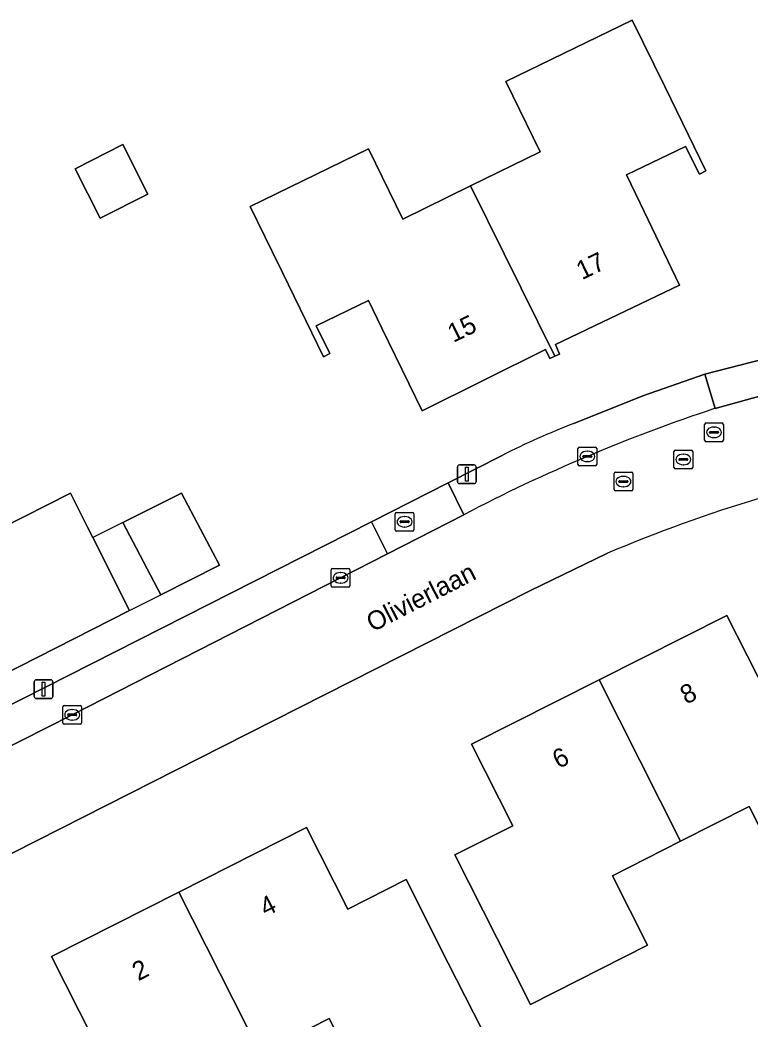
# Model space of a CAD drawing. Extents: x 162722 to 165104, y 384719 to 386284.
# Drawn here: x 164021.7 to 164060.8, y 385053.7 to 385107.1 of the extents above; entities that cross this region are included whole.
import ezdxf

# ---------------------------------------------------------------- set-up
doc = ezdxf.new("R2010")
doc.units = 0
for name, color, linetype in [('IMGEO_Brandkraan', 7, 'Continuous'), ('IMGEO_Erf', 7, 'Continuous'), ('IMGEO_Kolk', 7, 'Continuous'), ('IMGEO_Lichtmast', 7, 'Continuous'), ('IMGEO_Openbare_ruimte_label', 7, 'Continuous'), ('IMGEO_Pand', 7, 'Continuous'), ('IMGEO_Pand_nummerreeks', 7, 'Continuous'), ('IMGEO_Pand_overbouw', 7, 'Continuous'), ('IMGEO_Rijbaan_lokaal_open', 7, 'Continuous'), ('IMGEO_Rioolput', 7, 'Continuous'), ('IMGEO_Voetpad_open', 7, 'Continuous')]:
    doc.layers.add(name, color=color, linetype=linetype)

msp = doc.modelspace()

# ---------------------------------------------------------------- linework, layer by layer
at = {"layer": 'IMGEO_Brandkraan'}
for p, q in [((164041.793, 385079.895), (164041.793, 385080.747)), ((164041.868, 385080.821), (164042.72, 385080.821)), ((164042.281, 385080.601), (164042.306, 385080.601)), ((164042.794, 385080.747), (164042.794, 385079.895)), ((164042.052, 385080.315), (164042.052, 385080.327)), ((164042.49, 385080.278), (164042.092, 385080.278)), ((164042.095, 385080.364), (164042.493, 385080.364)), ((164042.304, 385080.041), (164042.279, 385080.041)), ((164042.536, 385080.327), (164042.536, 385080.315)), ((164042.72, 385079.821), (164041.868, 385079.821))]:
    msp.add_line(p, q, dxfattribs=at)
for points in [[(164041.793, 385079.895), (164041.793, 385080.747)], [(164041.868, 385080.821), (164042.72, 385080.821)], [(164042.794, 385080.747), (164042.794, 385079.895)], [(164042.72, 385079.821), (164041.868, 385079.821)]]:
    msp.add_lwpolyline(points, dxfattribs=at)
for centre, radius, start, end in [((164041.87, 385080.745), 0.0765, 91.552, 178.448), ((164041.87, 385080.745), 0.0765, 91.552, 178.448), ((164042.718, 385080.745), 0.0765, 1.552, 88.448), ((164042.718, 385080.745), 0.0765, 1.552, 88.448), ((164041.87, 385079.897), 0.0765, 181.552, 268.448), ((164041.87, 385079.897), 0.0765, 181.552, 268.448), ((164042.092, 385080.324), 0.0403, 85.8775, 175.7526), ((164042.089, 385080.314), 0.0366, 178.938, 274.7102), ((164042.493, 385080.321), 0.043, 264.8664, 352.4533), ((164042.497, 385080.326), 0.0386, 1.7309, 96.639), ((164042.718, 385079.897), 0.0765, 271.552, 358.448), ((164042.718, 385079.897), 0.0765, 271.552, 358.448)]:
    msp.add_arc(centre, radius, start, end, dxfattribs=at)
for centre, major_axis, ratio, start_param, end_param in [((164042.28, 385080.321), (-0.387, 0.002), 0.722429, 4.712389, 7.853982), ((164042.305, 385080.321), (-0.39, 0.002), 0.717154, 1.570796, 4.712389)]:
    msp.add_ellipse(centre, major_axis=major_axis, ratio=ratio, start_param=start_param, end_param=end_param, dxfattribs=at)
at = {"layer": 'IMGEO_Erf'}
for points in [[(164054.463, 385107.14), (164056.199, 385103.58), (164058.391, 385099.085), (164058.055, 385098.903), (164057.315, 385100.372), (164054.15, 385098.87), (164054.878, 385097.351), (164056.984, 385092.96), (164050.365, 385089.79), (164050.573, 385089.28), (164050.322, 385089.167), (164050.058, 385089.048), (164049.827, 385089.521), (164043.227, 385086.259), (164041.084, 385090.672), (164040.365, 385092.153), (164037.576, 385090.792), (164038.3, 385089.308), (164037.959, 385089.142), (164035.768, 385093.636), (164035.237, 385094.726), (164034.041, 385097.18), (164040.359, 385100.261), (164042.193, 385096.499), (164045.826, 385098.271), (164049.546, 385100.085), (164047.713, 385103.847)], [(164024.688, 385099.187), (164027.238, 385100.478), (164028.576, 385097.835), (164026.025, 385096.544)], [(164032.403, 385078.006), (164029.272, 385076.421), (164027.232, 385080.276), (164030.365, 385081.856)], [(164053.405, 385061.402), (164055.285, 385057.684), (164049.027, 385054.522), (164047.243, 385058.053), (164044.989, 385062.515), (164048.074, 385064.074), (164045.875, 385068.428), (164052.7, 385071.87), (164059.525, 385075.312), (164061.721, 385070.968), (164064.824, 385072.535), (164067.079, 385068.073), (164068.862, 385064.543), (164062.596, 385061.377), (164060.717, 385065.097), (164057.048, 385063.243)], [(164032.843, 385046.325), (164031.041, 385045.411), (164026.581, 385043.15), (164022.526, 385051.148), (164025.631, 385052.722), (164023.418, 385057.089), (164030.232, 385060.532), (164037.046, 385063.974), (164039.256, 385059.618), (164042.37, 385061.197), (164044.632, 385056.738), (164046.422, 385053.209), (164040.16, 385050.034), (164038.265, 385053.774), (164034.589, 385051.91), (164030.946, 385050.063)]]:
    msp.add_lwpolyline(points, close=True, dxfattribs=at)
for points in [[(164051.336, 385085.574), (164055.03, 385087.061), (164058.338, 385088.212), (164063.411, 385089.513), (164066.306, 385090.038), (164077.762, 385091.648), (164077.884, 385091.664), (164084.18, 385092.532), (164095.874, 385094.193)], [(163976.768, 385075.599), (163994.161, 385084.326), (163994.214, 385084.352), (163999.488, 385086.926), (164000, 385085.924), (164010.614, 385065.161), (164040.517, 385080.323), (164044.63, 385082.408), (164047.515, 385083.871)], [(164020.718, 385079.969), (164024.433, 385081.843), (164025.345, 385080.037), (164025.622, 385079.488), (164027.599, 385075.574), (164019.7, 385071.578)], [(164053.146, 385078.642), (164048.996, 385076.628), (164032.566, 385068.313), (164020.147, 385062.015)]]:
    msp.add_lwpolyline(points, dxfattribs=at)
for centre, radius, start, end in [((164066.201, 385047.084), 41.26, 111.1165, 116.9281), ((164085.418, 385002.08), 83.086, 106.87221, 112.85582)]:
    msp.add_arc(centre, radius, start, end, dxfattribs=at)
at = {"layer": 'IMGEO_Kolk'}
for p, q in [((164051.562, 385083.389), (164051.562, 385084.241)), ((164051.637, 385084.315), (164052.489, 385084.315)), ((164052.563, 385084.241), (164052.563, 385083.389)), ((164051.821, 385083.809), (164051.821, 385083.821)), ((164052.259, 385083.772), (164051.861, 385083.772)), ((164051.864, 385083.858), (164052.262, 385083.858)), ((164052.05, 385084.095), (164052.075, 385084.095)), ((164052.305, 385083.821), (164052.305, 385083.809)), ((164052.489, 385083.315), (164051.637, 385083.315)), ((164052.073, 385083.535), (164052.048, 385083.535)), ((164038.373, 385076.899), (164038.373, 385077.751)), ((164038.448, 385077.825), (164039.3, 385077.825)), ((164039.374, 385077.751), (164039.374, 385076.899)), ((164038.632, 385077.319), (164038.632, 385077.331)), ((164039.07, 385077.282), (164038.672, 385077.282)), ((164038.675, 385077.368), (164039.073, 385077.368)), ((164038.861, 385077.605), (164038.886, 385077.605)), ((164039.116, 385077.331), (164039.116, 385077.319)), ((164039.3, 385076.825), (164038.448, 385076.825)), ((164038.884, 385077.045), (164038.859, 385077.045)), ((164024.025, 385069.579), (164024.025, 385070.431)), ((164024.1, 385070.505), (164024.952, 385070.505)), ((164024.513, 385070.285), (164024.538, 385070.285)), ((164025.026, 385070.431), (164025.026, 385069.579)), ((164024.284, 385069.999), (164024.284, 385070.011)), ((164024.722, 385069.962), (164024.324, 385069.962)), ((164024.327, 385070.048), (164024.725, 385070.048)), ((164024.768, 385070.011), (164024.768, 385069.999)), ((164024.952, 385069.505), (164024.1, 385069.505)), ((164024.536, 385069.725), (164024.511, 385069.725))]:
    msp.add_line(p, q, dxfattribs=at)
for points in [[(164051.562, 385083.389), (164051.562, 385084.241)], [(164051.637, 385084.315), (164052.489, 385084.315)], [(164052.563, 385084.241), (164052.563, 385083.389)], [(164052.489, 385083.315), (164051.637, 385083.315)], [(164038.373, 385076.899), (164038.373, 385077.751)], [(164038.448, 385077.825), (164039.3, 385077.825)], [(164039.374, 385077.751), (164039.374, 385076.899)], [(164039.3, 385076.825), (164038.448, 385076.825)], [(164024.025, 385069.579), (164024.025, 385070.431)], [(164024.1, 385070.505), (164024.952, 385070.505)], [(164025.026, 385070.431), (164025.026, 385069.579)], [(164024.952, 385069.505), (164024.1, 385069.505)]]:
    msp.add_lwpolyline(points, dxfattribs=at)
for centre, radius, start, end in [((164051.639, 385084.239), 0.0765, 91.552, 178.448), ((164051.639, 385084.239), 0.0765, 91.552, 178.448), ((164052.487, 385084.239), 0.0765, 1.552, 88.448), ((164052.487, 385084.239), 0.0765, 1.552, 88.448), ((164051.861, 385083.818), 0.0403, 85.8775, 175.7526), ((164051.858, 385083.808), 0.0366, 178.938, 274.7102), ((164052.262, 385083.815), 0.043, 264.8664, 352.4533), ((164052.266, 385083.82), 0.0386, 1.7309, 96.639), ((164051.639, 385083.391), 0.0765, 181.552, 268.448), ((164051.639, 385083.391), 0.0765, 181.552, 268.448), ((164052.487, 385083.391), 0.0765, 271.552, 358.448), ((164052.487, 385083.391), 0.0765, 271.552, 358.448), ((164038.45, 385077.749), 0.0765, 91.552, 178.448), ((164038.45, 385077.749), 0.0765, 91.552, 178.448), ((164039.298, 385077.749), 0.0765, 1.552, 88.448), ((164039.298, 385077.749), 0.0765, 1.552, 88.448), ((164038.672, 385077.328), 0.0403, 85.8775, 175.7526), ((164038.669, 385077.318), 0.0366, 178.938, 274.7102), ((164039.073, 385077.325), 0.043, 264.8664, 352.4533), ((164039.077, 385077.33), 0.0386, 1.7309, 96.639), ((164038.45, 385076.901), 0.0765, 181.552, 268.448), ((164038.45, 385076.901), 0.0765, 181.552, 268.448), ((164039.298, 385076.901), 0.0765, 271.552, 358.448), ((164039.298, 385076.901), 0.0765, 271.552, 358.448), ((164024.102, 385070.429), 0.0765, 91.552, 178.448), ((164024.102, 385070.429), 0.0765, 91.552, 178.448), ((164024.95, 385070.429), 0.0765, 1.552, 88.448), ((164024.95, 385070.429), 0.0765, 1.552, 88.448), ((164024.324, 385070.008), 0.0403, 85.8775, 175.7526), ((164024.321, 385069.998), 0.0366, 178.938, 274.7102), ((164024.725, 385070.005), 0.043, 264.8664, 352.4533), ((164024.729, 385070.01), 0.0386, 1.7309, 96.639), ((164024.102, 385069.581), 0.0765, 181.552, 268.448), ((164024.102, 385069.581), 0.0765, 181.552, 268.448), ((164024.95, 385069.581), 0.0765, 271.552, 358.448), ((164024.95, 385069.581), 0.0765, 271.552, 358.448)]:
    msp.add_arc(centre, radius, start, end, dxfattribs=at)
for centre, major_axis, ratio, start_param, end_param in [((164052.049, 385083.815), (-0.387, 0.002), 0.722429, 4.712389, 7.853982), ((164052.074, 385083.815), (-0.39, 0.002), 0.717154, 1.570796, 4.712389), ((164038.86, 385077.325), (-0.387, 0.002), 0.722429, 4.712389, 7.853982), ((164038.885, 385077.325), (-0.39, 0.002), 0.717154, 1.570796, 4.712389), ((164024.512, 385070.005), (-0.387, 0.002), 0.722429, 4.712389, 7.853982), ((164024.537, 385070.005), (-0.39, 0.002), 0.717154, 1.570796, 4.712389)]:
    msp.add_ellipse(centre, major_axis=major_axis, ratio=ratio, start_param=start_param, end_param=end_param, dxfattribs=at)
at = {"layer": 'IMGEO_Lichtmast'}
for p, q in [((164045.122, 385082.463), (164045.122, 385083.263)), ((164045.122, 385083.263), (164045.122, 385082.463)), ((164045.222, 385083.363), (164046.012, 385083.363)), ((164046.012, 385083.363), (164045.222, 385083.363)), ((164046.112, 385083.263), (164046.112, 385082.463)), ((164046.112, 385082.463), (164046.112, 385083.263)), ((164046.012, 385082.363), (164045.222, 385082.363)), ((164045.222, 385082.363), (164046.012, 385082.363)), ((164022.598, 385071.874), (164023.388, 385071.874)), ((164023.388, 385071.874), (164022.598, 385071.874)), ((164022.498, 385070.974), (164022.498, 385071.774)), ((164022.498, 385071.774), (164022.498, 385070.974)), ((164023.488, 385071.774), (164023.488, 385070.974)), ((164023.488, 385070.974), (164023.488, 385071.774)), ((164023.388, 385070.874), (164022.598, 385070.874)), ((164022.598, 385070.874), (164023.388, 385070.874))]:
    msp.add_line(p, q, dxfattribs=at)
for points in [[(164045.542, 385083.238), (164045.692, 385083.238), (164045.692, 385082.488), (164045.542, 385082.488), (164045.542, 385083.238)], [(164022.918, 385071.749), (164023.068, 385071.749), (164023.068, 385070.999), (164022.918, 385070.999), (164022.918, 385071.749)]]:
    msp.add_lwpolyline(points, dxfattribs=at)
for centre, start, end in [((164045.222, 385083.263), 90, 180), ((164045.222, 385083.263), 90, 180), ((164046.012, 385083.263), 0, 90), ((164046.012, 385083.263), 360, 90), ((164045.222, 385082.463), 180, 270), ((164045.222, 385082.463), 180, 270), ((164046.012, 385082.463), 270, 0), ((164046.012, 385082.463), 270, 0), ((164022.598, 385071.774), 90, 180), ((164022.598, 385071.774), 90, 180), ((164023.388, 385071.774), 0, 90), ((164023.388, 385071.774), 360, 90), ((164022.598, 385070.974), 180, 270), ((164022.598, 385070.974), 180, 270), ((164023.388, 385070.974), 270, 0), ((164023.388, 385070.974), 270, 0)]:
    msp.add_arc(centre, 0.1, start, end, dxfattribs=at)
at = {"layer": 'IMGEO_Pand'}
for points in [[(164050.322, 385089.167), (164050.573, 385089.28), (164050.365, 385089.79), (164056.984, 385092.96), (164054.878, 385097.351), (164054.15, 385098.87), (164057.315, 385100.372), (164058.055, 385098.903), (164058.391, 385099.085), (164056.199, 385103.58), (164054.463, 385107.14), (164047.713, 385103.847), (164049.546, 385100.085), (164045.826, 385098.271)], [(164024.688, 385099.187), (164026.025, 385096.544), (164028.576, 385097.835), (164027.238, 385100.478)], [(164045.826, 385098.271), (164042.193, 385096.499), (164040.359, 385100.261), (164034.041, 385097.18), (164035.237, 385094.726), (164035.768, 385093.636), (164037.959, 385089.142), (164038.3, 385089.308), (164037.576, 385090.792), (164040.365, 385092.153), (164041.084, 385090.672), (164043.227, 385086.259), (164049.827, 385089.521), (164050.058, 385089.048), (164050.322, 385089.167)], [(164009.873, 385079.005), (164009.984, 385078.791), (164010.47, 385079.026), (164013.755, 385072.466), (164018.102, 385074.63), (164019.633, 385075.392), (164021.035, 385072.685), (164019.542, 385071.935), (164019.7, 385071.578), (164027.599, 385075.574), (164025.622, 385079.488), (164025.345, 385080.037), (164024.433, 385081.843), (164020.718, 385079.969), (164018.915, 385083.544)], [(164032.403, 385078.006), (164030.365, 385081.856), (164027.232, 385080.276), (164029.272, 385076.421)], [(164057.048, 385063.243), (164060.717, 385065.097), (164062.596, 385061.377), (164068.862, 385064.543), (164067.079, 385068.073), (164064.824, 385072.535), (164061.721, 385070.968), (164059.525, 385075.312), (164052.7, 385071.87)], [(164052.7, 385071.87), (164045.875, 385068.428), (164048.074, 385064.074), (164044.989, 385062.515), (164047.243, 385058.053), (164049.027, 385054.522), (164055.285, 385057.684), (164053.405, 385061.402), (164057.048, 385063.243)], [(164034.589, 385051.91), (164038.265, 385053.774), (164040.16, 385050.034), (164046.422, 385053.209), (164044.632, 385056.738), (164042.37, 385061.197), (164039.256, 385059.618), (164037.046, 385063.974), (164030.232, 385060.532)], [(164030.232, 385060.532), (164023.418, 385057.089), (164025.631, 385052.722), (164022.526, 385051.148), (164026.581, 385043.15), (164031.041, 385045.411), (164032.843, 385046.325), (164030.946, 385050.063), (164034.589, 385051.91)]]:
    msp.add_lwpolyline(points, close=True, dxfattribs=at)
at = {"layer": 'IMGEO_Pand_overbouw'}
msp.add_lwpolyline([(164025.622, 385079.488), (164027.599, 385075.574), (164029.272, 385076.421), (164027.232, 385080.276)], close=True, dxfattribs=at)
at = {"layer": 'IMGEO_Rijbaan_lokaal_open'}
for points in [[(164096.382, 385092.322), (164094.573, 385092.057), (164084.432, 385090.628), (164080.306, 385090.051), (164077.995, 385089.744), (164067.461, 385088.296), (164066.112, 385088.064), (164063.776, 385087.603), (164061.412, 385087.074), (164058.9, 385086.384)], [(164045.46, 385080.698), (164041.383, 385078.606), (164024.526, 385070.005), (164017.821, 385066.613), (164020.147, 385062.015), (164032.566, 385068.313), (164048.996, 385076.628), (164053.146, 385078.642)]]:
    msp.add_lwpolyline(points, dxfattribs=at)
for centre, radius, start, end in [((164086.981, 385001.281), 89.617, 108.26131, 117.60178), ((164085.418, 385002.08), 83.086, 106.87221, 112.85582)]:
    msp.add_arc(centre, radius, start, end, dxfattribs=at)
at = {"layer": 'IMGEO_Rioolput'}
for p, q in [((164058.332, 385084.676), (164058.332, 385085.528)), ((164058.407, 385085.602), (164059.259, 385085.602)), ((164058.82, 385085.382), (164058.845, 385085.382)), ((164059.333, 385085.528), (164059.333, 385084.676)), ((164058.591, 385085.096), (164058.591, 385085.108)), ((164059.029, 385085.059), (164058.631, 385085.059)), ((164058.634, 385085.145), (164059.032, 385085.145)), ((164058.843, 385084.822), (164058.818, 385084.822)), ((164059.075, 385085.108), (164059.075, 385085.096)), ((164059.259, 385084.602), (164058.407, 385084.602)), ((164056.693, 385083.226), (164056.693, 385084.078)), ((164056.768, 385084.152), (164057.62, 385084.152)), ((164056.952, 385083.646), (164056.952, 385083.658)), ((164056.995, 385083.695), (164057.393, 385083.695)), ((164057.181, 385083.932), (164057.206, 385083.932)), ((164057.436, 385083.658), (164057.436, 385083.646)), ((164057.694, 385084.078), (164057.694, 385083.226)), ((164057.62, 385083.152), (164056.768, 385083.152)), ((164057.39, 385083.609), (164056.992, 385083.609)), ((164057.204, 385083.372), (164057.179, 385083.372)), ((164053.491, 385082.044), (164053.491, 385082.896)), ((164053.566, 385082.97), (164054.418, 385082.97)), ((164053.979, 385082.75), (164054.004, 385082.75)), ((164054.492, 385082.896), (164054.492, 385082.044)), ((164053.75, 385082.464), (164053.75, 385082.476)), ((164054.188, 385082.427), (164053.79, 385082.427)), ((164053.793, 385082.513), (164054.191, 385082.513)), ((164054.002, 385082.19), (164053.977, 385082.19)), ((164054.234, 385082.476), (164054.234, 385082.464)), ((164054.418, 385081.97), (164053.566, 385081.97))]:
    msp.add_line(p, q, dxfattribs=at)
for points in [[(164058.332, 385084.676), (164058.332, 385085.528)], [(164058.407, 385085.602), (164059.259, 385085.602)], [(164059.333, 385085.528), (164059.333, 385084.676)], [(164059.259, 385084.602), (164058.407, 385084.602)], [(164056.693, 385083.226), (164056.693, 385084.078)], [(164056.768, 385084.152), (164057.62, 385084.152)], [(164057.694, 385084.078), (164057.694, 385083.226)], [(164057.62, 385083.152), (164056.768, 385083.152)], [(164053.491, 385082.044), (164053.491, 385082.896)], [(164053.566, 385082.97), (164054.418, 385082.97)], [(164054.492, 385082.896), (164054.492, 385082.044)], [(164054.418, 385081.97), (164053.566, 385081.97)]]:
    msp.add_lwpolyline(points, dxfattribs=at)
for centre, radius, start, end in [((164058.409, 385085.526), 0.0765, 91.552, 178.448), ((164058.409, 385085.526), 0.0765, 91.552, 178.448), ((164059.257, 385085.526), 0.0765, 1.552, 88.448), ((164059.257, 385085.526), 0.0765, 1.552, 88.448), ((164058.631, 385085.105), 0.0403, 85.8775, 175.7526), ((164058.628, 385085.095), 0.0366, 178.938, 274.7102), ((164059.032, 385085.102), 0.043, 264.8664, 352.4533), ((164059.036, 385085.107), 0.0386, 1.7309, 96.639), ((164058.409, 385084.678), 0.0765, 181.552, 268.448), ((164058.409, 385084.678), 0.0765, 181.552, 268.448), ((164059.257, 385084.678), 0.0765, 271.552, 358.448), ((164059.257, 385084.678), 0.0765, 271.552, 358.448), ((164056.77, 385084.076), 0.0765, 91.552, 178.448), ((164056.77, 385084.076), 0.0765, 91.552, 178.448), ((164056.992, 385083.655), 0.0403, 85.8775, 175.7526), ((164056.989, 385083.645), 0.0366, 178.938, 274.7102), ((164057.393, 385083.652), 0.043, 264.8664, 352.4533), ((164057.397, 385083.657), 0.0386, 1.7309, 96.639), ((164057.618, 385084.076), 0.0765, 1.552, 88.448), ((164057.618, 385084.076), 0.0765, 1.552, 88.448), ((164056.77, 385083.228), 0.0765, 181.552, 268.448), ((164056.77, 385083.228), 0.0765, 181.552, 268.448), ((164057.618, 385083.228), 0.0765, 271.552, 358.448), ((164057.618, 385083.228), 0.0765, 271.552, 358.448), ((164053.568, 385082.894), 0.0765, 91.552, 178.448), ((164053.568, 385082.894), 0.0765, 91.552, 178.448), ((164054.416, 385082.894), 0.0765, 1.552, 88.448), ((164054.416, 385082.894), 0.0765, 1.552, 88.448), ((164053.568, 385082.046), 0.0765, 181.552, 268.448), ((164053.568, 385082.046), 0.0765, 181.552, 268.448), ((164053.79, 385082.473), 0.0403, 85.8775, 175.7526), ((164053.787, 385082.463), 0.0366, 178.938, 274.7102), ((164054.191, 385082.47), 0.043, 264.8664, 352.4533), ((164054.195, 385082.475), 0.0386, 1.7309, 96.639), ((164054.416, 385082.046), 0.0765, 271.552, 358.448), ((164054.416, 385082.046), 0.0765, 271.552, 358.448)]:
    msp.add_arc(centre, radius, start, end, dxfattribs=at)
for centre, major_axis, ratio, start_param, end_param in [((164058.819, 385085.102), (-0.387, 0.002), 0.722429, 4.712389, 7.853982), ((164058.844, 385085.102), (-0.39, 0.002), 0.717154, 1.570796, 4.712389), ((164057.18, 385083.652), (-0.387, 0.002), 0.722429, 4.712389, 7.853982), ((164057.205, 385083.652), (-0.39, 0.002), 0.717154, 1.570796, 4.712389), ((164053.978, 385082.47), (-0.387, 0.002), 0.722429, 4.712389, 7.853982), ((164054.003, 385082.47), (-0.39, 0.002), 0.717154, 1.570796, 4.712389)]:
    msp.add_ellipse(centre, major_axis=major_axis, ratio=ratio, start_param=start_param, end_param=end_param, dxfattribs=at)
at = {"layer": 'IMGEO_Voetpad_open'}
for points in [[(164058.9, 385086.384), (164061.412, 385087.074), (164063.776, 385087.603), (164063.411, 385089.513), (164058.338, 385088.212)], [(164040.517, 385080.323), (164041.383, 385078.606), (164045.46, 385080.698), (164044.63, 385082.408)]]:
    msp.add_lwpolyline(points, close=True, dxfattribs=at)
for points in [[(164058.9, 385086.384), (164058.338, 385088.212), (164055.03, 385087.061), (164051.336, 385085.574)], [(164047.515, 385083.871), (164044.63, 385082.408), (164045.46, 385080.698)], [(164041.383, 385078.606), (164040.517, 385080.323), (164010.614, 385065.161), (164005.266, 385062.437), (164016.024, 385041.339), (164017.722, 385042.203), (164013.711, 385050.098), (164010.195, 385056.975), (164009.757, 385056.761), (164009.584, 385057.091)], [(164011.328, 385063.915), (164011.571, 385063.47), (164014.132, 385064.747), (164017.821, 385066.613), (164024.526, 385070.005), (164041.383, 385078.606)]]:
    msp.add_lwpolyline(points, dxfattribs=at)
for centre, radius, start, end in [((164086.981, 385001.281), 89.617, 108.26131, 117.60178), ((164066.201, 385047.084), 41.26, 111.1165, 116.9281)]:
    msp.add_arc(centre, radius, start, end, dxfattribs=at)

# ---------------------------------------------------------------- texts
at = {"layer": 'IMGEO_Openbare_ruimte_label'}
msp.add_text('Olivierlaan', height=1, rotation=27.1288, dxfattribs=at).set_placement((164040.583, 385074.41))
at = {"layer": 'IMGEO_Pand_nummerreeks'}
for s, rotation, p in [('17', 25.9706, (164051.781, 385093.229)), ('15', 25.9706, (164044.902, 385089.878)), ('8', 26.7628, (164057.347, 385070.541)), ('6', 26.7628, (164050.519, 385067.097)), ('4', 26.8034, (164034.873, 385059.201)), ('2', 26.8034, (164028.057, 385055.758))]:
    msp.add_text(s, height=1, rotation=rotation, dxfattribs=at).set_placement(p)

doc.saveas('drawing.dxf')
